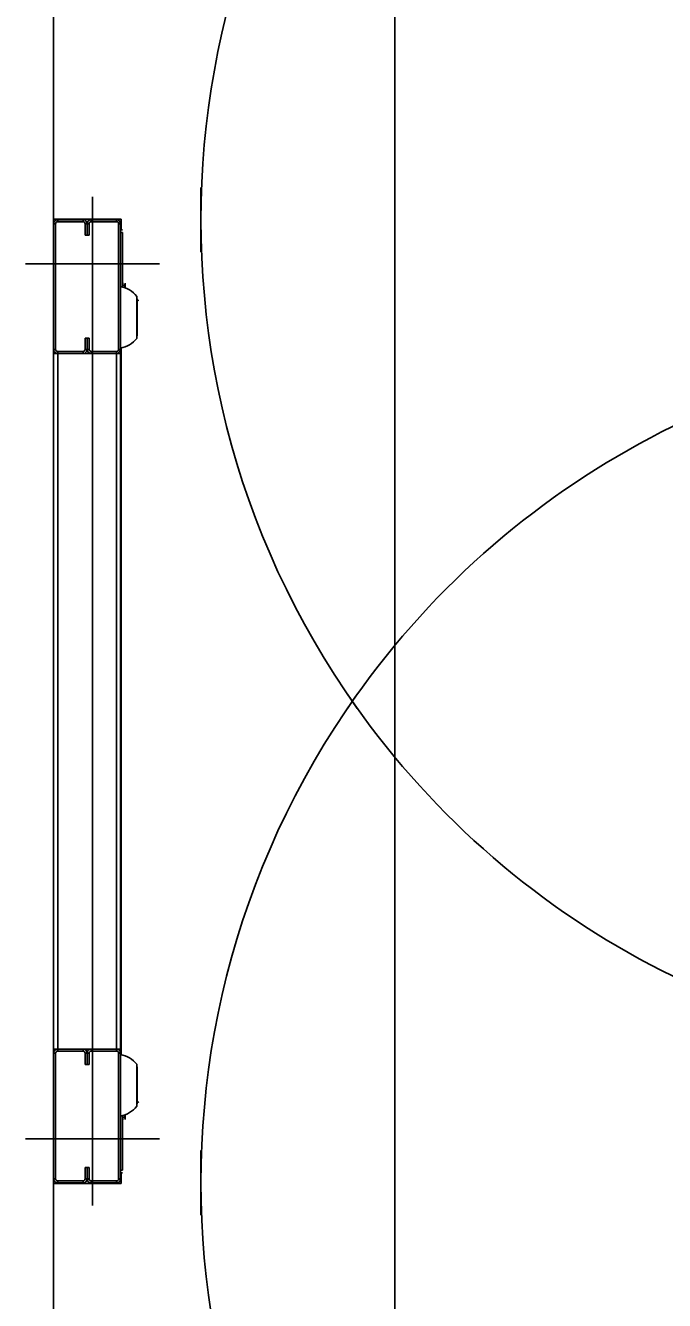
# Model space of a CAD drawing. Extents: x -264222 to -263592, y -1242345 to -1242048.
# Drawn here: x -263795.805 to -263795.352, y -1242143.808 to -1242142.902 of the extents above; entities that cross this region are included whole.
import ezdxf

# ---------------------------------------------------------------- set-up
doc = ezdxf.new("R2010")
doc.units = 0
doc.layers.add('HESCON_OSI_STAVBY_KFA', color=7, linetype='Continuous')
doc.layers.add('KFA_2D_SITUACIA_DSP', color=7, linetype='Continuous')

msp = doc.modelspace()

# ---------------------------------------------------------------- linework, layer by layer
at = {"layer": 'HESCON_OSI_STAVBY_KFA'}
msp.add_line((-263795.54279, -1242083.23724), (-263795.54279, -1242246.70724), dxfattribs=at)
at = {"layer": 'KFA_2D_SITUACIA_DSP'}
for p, q in [((-263795.7849, -1242143.03979), (-263795.7849, -1242142.52564)), ((-263795.75735, -1242143.02411), (-263795.75735, -1242143.38726)), ((-263795.6804, -1242143.06321), (-263795.6804, -1242143.01732)), ((-263795.7849, -1242143.04311), (-263795.7849, -1242143.03979)), ((-263795.7849, -1242143.03979), (-263795.73693, -1242143.03979)), ((-263795.7849, -1242143.04311), (-263795.78348, -1242143.04311)), ((-263795.7849, -1242143.13241), (-263795.7849, -1242143.04311)), ((-263795.78348, -1242143.13241), (-263795.78348, -1242143.04311)), ((-263795.78205, -1242143.04169), (-263795.78205, -1242143.04026)), ((-263795.78205, -1242143.04026), (-263795.764, -1242143.04026)), ((-263795.78205, -1242143.04169), (-263795.764, -1242143.04169)), ((-263795.764, -1242143.04026), (-263795.764, -1242143.04169)), ((-263795.76258, -1242143.04311), (-263795.76115, -1242143.04311)), ((-263795.76258, -1242143.04311), (-263795.76258, -1242143.05119)), ((-263795.76115, -1242143.04311), (-263795.75973, -1242143.04311)), ((-263795.76115, -1242143.04311), (-263795.76115, -1242143.05119)), ((-263795.76115, -1242143.05119), (-263795.76115, -1242143.04311)), ((-263795.75973, -1242143.05119), (-263795.75973, -1242143.04311)), ((-263795.7583, -1242143.04169), (-263795.7583, -1242143.04026)), ((-263795.7583, -1242143.04026), (-263795.74025, -1242143.04026)), ((-263795.7583, -1242143.04169), (-263795.74025, -1242143.04169)), ((-263795.74025, -1242143.04026), (-263795.74025, -1242143.04169)), ((-263795.73883, -1242143.04311), (-263795.7374, -1242143.04311)), ((-263795.73883, -1242143.04311), (-263795.73883, -1242143.13241)), ((-263795.7374, -1242143.04311), (-263795.7374, -1242143.13241)), ((-263795.73693, -1242143.03979), (-263795.73693, -1242143.04739)), ((-263795.76258, -1242143.05119), (-263795.76115, -1242143.05119)), ((-263795.76115, -1242143.05119), (-263795.75973, -1242143.05119)), ((-263795.7374, -1242143.04739), (-263795.73598, -1242143.04739)), ((-263795.7374, -1242143.04929), (-263795.73598, -1242143.04929)), ((-263795.73598, -1242143.08809), (-263795.73598, -1242143.04929)), ((-263795.70985, -1242143.07161), (-263795.80485, -1242143.07161)), ((-263795.73588, -1242143.08812), (-263795.73588, -1242143.08515)), ((-263795.73493, -1242143.08644), (-263795.73493, -1242143.08714)), ((-263795.73448, -1242143.08645), (-263795.73493, -1242143.08644)), ((-263795.73493, -1242143.08714), (-263795.73448, -1242143.08715)), ((-263795.73408, -1242143.08645), (-263795.73448, -1242143.08645)), ((-263795.73448, -1242143.08715), (-263795.73408, -1242143.08716)), ((-263795.73408, -1242143.08645), (-263795.73408, -1242143.08523)), ((-263795.73408, -1242143.08645), (-263795.73408, -1242143.08716)), ((-263795.73408, -1242143.08872), (-263795.73408, -1242143.08716)), ((-263795.726, -1242143.0947), (-263795.726, -1242143.12453)), ((-263795.726, -1242143.09585), (-263795.72582, -1242143.09619)), ((-263795.72582, -1242143.09619), (-263795.72569, -1242143.09683)), ((-263795.72569, -1242143.12143), (-263795.72569, -1242143.09683)), ((-263795.72534, -1242143.09745), (-263795.72569, -1242143.09735)), ((-263795.72456, -1242143.09774), (-263795.72534, -1242143.09745)), ((-263795.76258, -1242143.12434), (-263795.75973, -1242143.12434)), ((-263795.76258, -1242143.12434), (-263795.76258, -1242143.13241)), ((-263795.76115, -1242143.12434), (-263795.76115, -1242143.13241)), ((-263795.76115, -1242143.13241), (-263795.76115, -1242143.12434)), ((-263795.75973, -1242143.13241), (-263795.75973, -1242143.12434)), ((-263795.72582, -1242143.12304), (-263795.726, -1242143.12338)), ((-263795.72569, -1242143.1224), (-263795.72582, -1242143.12304)), ((-263795.72569, -1242143.1224), (-263795.72569, -1242143.12143)), ((-263795.78348, -1242143.13241), (-263795.7849, -1242143.13241)), ((-263795.7849, -1242143.13526), (-263795.7849, -1242143.13241)), ((-263795.78205, -1242143.13526), (-263795.78205, -1242143.13384)), ((-263795.764, -1242143.13384), (-263795.78205, -1242143.13384)), ((-263795.764, -1242143.13384), (-263795.764, -1242143.13526)), ((-263795.76115, -1242143.13241), (-263795.76258, -1242143.13241)), ((-263795.75973, -1242143.13241), (-263795.76115, -1242143.13241)), ((-263795.7583, -1242143.13526), (-263795.7583, -1242143.13384)), ((-263795.74025, -1242143.13384), (-263795.7583, -1242143.13384)), ((-263795.74025, -1242143.13384), (-263795.74025, -1242143.13526)), ((-263795.7374, -1242143.13241), (-263795.73883, -1242143.13241)), ((-263795.73693, -1242143.13137), (-263795.73693, -1242143.38726)), ((-263795.7849, -1242143.13526), (-263795.7849, -1242143.38726)), ((-263795.7849, -1242143.13526), (-263795.78205, -1242143.13526)), ((-263795.78205, -1242143.13526), (-263795.78205, -1242143.38726)), ((-263795.78205, -1242143.13526), (-263795.7754, -1242143.13526)), ((-263795.764, -1242143.13526), (-263795.78205, -1242143.13526)), ((-263795.74025, -1242143.13526), (-263795.7697, -1242143.13526)), ((-263795.74025, -1242143.13526), (-263795.7583, -1242143.13526)), ((-263795.74025, -1242143.38726), (-263795.74025, -1242143.13526)), ((-263795.7374, -1242143.13526), (-263795.74025, -1242143.13526)), ((-263795.7374, -1242143.38726), (-263795.7374, -1242143.13526)), ((-263795.7849, -1242143.62926), (-263795.7849, -1242143.37726)), ((-263795.78205, -1242143.62926), (-263795.78205, -1242143.37726)), ((-263795.75735, -1242143.74041), (-263795.75735, -1242143.37726)), ((-263795.74025, -1242143.37726), (-263795.74025, -1242143.62926)), ((-263795.7374, -1242143.37726), (-263795.7374, -1242143.62926)), ((-263795.73693, -1242143.63316), (-263795.73693, -1242143.37726)), ((-263795.7849, -1242143.62926), (-263795.78205, -1242143.62926)), ((-263795.7849, -1242143.62926), (-263795.7849, -1242143.63211)), ((-263795.78348, -1242143.63211), (-263795.7849, -1242143.63211)), ((-263795.7849, -1242143.63211), (-263795.7849, -1242143.72141)), ((-263795.78348, -1242143.63211), (-263795.78348, -1242143.72141)), ((-263795.78205, -1242143.62926), (-263795.7754, -1242143.62926)), ((-263795.78205, -1242143.62926), (-263795.78205, -1242143.63069)), ((-263795.764, -1242143.62926), (-263795.78205, -1242143.62926)), ((-263795.764, -1242143.63069), (-263795.78205, -1242143.63069)), ((-263795.74025, -1242143.62926), (-263795.7697, -1242143.62926)), ((-263795.764, -1242143.63069), (-263795.764, -1242143.62926)), ((-263795.76115, -1242143.63211), (-263795.76258, -1242143.63211)), ((-263795.76258, -1242143.64019), (-263795.76258, -1242143.63211)), ((-263795.76115, -1242143.64019), (-263795.76115, -1242143.63211)), ((-263795.75973, -1242143.63211), (-263795.76115, -1242143.63211)), ((-263795.76115, -1242143.63211), (-263795.76115, -1242143.64019)), ((-263795.75973, -1242143.63211), (-263795.75973, -1242143.64019)), ((-263795.7583, -1242143.62926), (-263795.7583, -1242143.63069)), ((-263795.74025, -1242143.62926), (-263795.7583, -1242143.62926)), ((-263795.74025, -1242143.63069), (-263795.7583, -1242143.63069)), ((-263795.7374, -1242143.62926), (-263795.74025, -1242143.62926)), ((-263795.74025, -1242143.63069), (-263795.74025, -1242143.62926)), ((-263795.7374, -1242143.63211), (-263795.73883, -1242143.63211)), ((-263795.73883, -1242143.72141), (-263795.73883, -1242143.63211)), ((-263795.7374, -1242143.72141), (-263795.7374, -1242143.63211)), ((-263795.76258, -1242143.64019), (-263795.75973, -1242143.64019)), ((-263795.726, -1242143.66983), (-263795.726, -1242143.64)), ((-263795.72582, -1242143.64149), (-263795.726, -1242143.64115)), ((-263795.72569, -1242143.64213), (-263795.72582, -1242143.64149)), ((-263795.72569, -1242143.64213), (-263795.72569, -1242143.6431)), ((-263795.72569, -1242143.6431), (-263795.72569, -1242143.6677)), ((-263795.72582, -1242143.66834), (-263795.72569, -1242143.6677)), ((-263795.72534, -1242143.66708), (-263795.72569, -1242143.66718)), ((-263795.72456, -1242143.66679), (-263795.72534, -1242143.66708)), ((-263795.73598, -1242143.67644), (-263795.73598, -1242143.71524)), ((-263795.73588, -1242143.67641), (-263795.73588, -1242143.67938)), ((-263795.73493, -1242143.67739), (-263795.73448, -1242143.67738)), ((-263795.73448, -1242143.67738), (-263795.73408, -1242143.67737)), ((-263795.73408, -1242143.67581), (-263795.73408, -1242143.67737)), ((-263795.73408, -1242143.67808), (-263795.73408, -1242143.67737)), ((-263795.726, -1242143.66868), (-263795.72582, -1242143.66834)), ((-263795.73493, -1242143.67809), (-263795.73493, -1242143.67739)), ((-263795.73448, -1242143.67808), (-263795.73493, -1242143.67809)), ((-263795.73408, -1242143.67808), (-263795.73448, -1242143.67808)), ((-263795.73408, -1242143.67808), (-263795.73408, -1242143.6793)), ((-263795.70985, -1242143.69291), (-263795.80485, -1242143.69291)), ((-263795.6804, -1242143.70132), (-263795.6804, -1242143.7472)), ((-263795.76258, -1242143.71334), (-263795.76115, -1242143.71334)), ((-263795.76258, -1242143.72141), (-263795.76258, -1242143.71334)), ((-263795.76115, -1242143.71334), (-263795.75973, -1242143.71334)), ((-263795.76115, -1242143.72141), (-263795.76115, -1242143.71334)), ((-263795.76115, -1242143.71334), (-263795.76115, -1242143.72141)), ((-263795.75973, -1242143.71334), (-263795.75973, -1242143.72141)), ((-263795.7849, -1242143.72141), (-263795.78348, -1242143.72141)), ((-263795.7849, -1242143.72141), (-263795.7849, -1242143.72474)), ((-263795.76258, -1242143.72141), (-263795.76115, -1242143.72141)), ((-263795.76115, -1242143.72141), (-263795.75973, -1242143.72141)), ((-263795.73883, -1242143.72141), (-263795.7374, -1242143.72141)), ((-263795.7374, -1242143.71524), (-263795.73598, -1242143.71524)), ((-263795.7374, -1242143.71714), (-263795.73598, -1242143.71714)), ((-263795.73693, -1242143.72474), (-263795.73693, -1242143.71714)), ((-263795.7849, -1242143.72474), (-263795.7849, -1242144.23889)), ((-263795.7849, -1242143.72474), (-263795.73693, -1242143.72474)), ((-263795.78205, -1242143.72284), (-263795.78205, -1242143.72426)), ((-263795.78205, -1242143.72284), (-263795.764, -1242143.72284)), ((-263795.78205, -1242143.72426), (-263795.764, -1242143.72426)), ((-263795.764, -1242143.72426), (-263795.764, -1242143.72284)), ((-263795.7583, -1242143.72284), (-263795.7583, -1242143.72426)), ((-263795.7583, -1242143.72284), (-263795.74025, -1242143.72284)), ((-263795.7583, -1242143.72426), (-263795.74025, -1242143.72426)), ((-263795.74025, -1242143.72426), (-263795.74025, -1242143.72284))]:
    msp.add_line(p, q, dxfattribs=at)
for centre, radius, start, end in [((-263795.0819, -1242143.04027), 0.5985, 324.56502, 215.43498), ((-263795.78205, -1242143.04311), 0.00285, 90, 180), ((-263795.78205, -1242143.04311), 0.00143, 90, 180), ((-263795.764, -1242143.04311), 0.00285, 0, 90), ((-263795.764, -1242143.04311), 0.00143, 0, 90), ((-263795.7583, -1242143.04311), 0.00285, 90, 180), ((-263795.7583, -1242143.04311), 0.00143, 90, 180), ((-263795.74025, -1242143.04311), 0.00285, 0, 90), ((-263795.74025, -1242143.04311), 0.00142, 0, 90), ((-263795.74095, -1242143.10643), 0.019, 38.12879, 79.24413), ((-263795.73588, -1242143.08525), 0.000095, 90, 180), ((-263795.74095, -1242143.1128), 0.019, 280.75587, 321.87121), ((-263795.78205, -1242143.13241), 0.00285, 180, 270), ((-263795.78205, -1242143.13241), 0.00143, 180, 270), ((-263795.764, -1242143.13241), 0.00143, 270, 0), ((-263795.764, -1242143.13241), 0.00285, 270, 0), ((-263795.7583, -1242143.13241), 0.00285, 180, 270), ((-263795.7583, -1242143.13241), 0.00143, 180, 270), ((-263795.74025, -1242143.13241), 0.00142, 270, 0), ((-263795.74025, -1242143.13241), 0.00285, 270, 0), ((-263795.0819, -1242143.72427), 0.5985, 34.26896, 145.73104), ((-263795.0819, -1242143.72426), 0.5985, 144.56502, 35.43498), ((-263795.0819, -1242143.04026), 0.5985, 214.26896, 325.73104), ((-263795.78205, -1242143.63211), 0.00285, 90, 180), ((-263795.78205, -1242143.63211), 0.00143, 90, 180), ((-263795.764, -1242143.63211), 0.00285, 0, 90), ((-263795.764, -1242143.63211), 0.00143, 0, 90), ((-263795.7583, -1242143.63211), 0.00285, 90, 180), ((-263795.7583, -1242143.63211), 0.00143, 90, 180), ((-263795.74025, -1242143.63211), 0.00285, 0, 90), ((-263795.74025, -1242143.63211), 0.00142, 0, 90), ((-263795.74095, -1242143.65173), 0.019, 38.12879, 79.24413), ((-263795.74095, -1242143.6581), 0.019, 280.75587, 321.87121), ((-263795.73588, -1242143.67928), 0.000095, 180, 270), ((-263795.78205, -1242143.72141), 0.00285, 180, 270), ((-263795.78205, -1242143.72141), 0.00143, 180, 270), ((-263795.764, -1242143.72141), 0.00285, 270, 0), ((-263795.764, -1242143.72141), 0.00143, 270, 0), ((-263795.7583, -1242143.72141), 0.00285, 180, 270), ((-263795.7583, -1242143.72141), 0.00143, 180, 270), ((-263795.74025, -1242143.72141), 0.00142, 270, 0), ((-263795.74025, -1242143.72141), 0.00285, 270, 0)]:
    msp.add_arc(centre, radius, start, end, dxfattribs=at)

doc.saveas('drawing.dxf')
